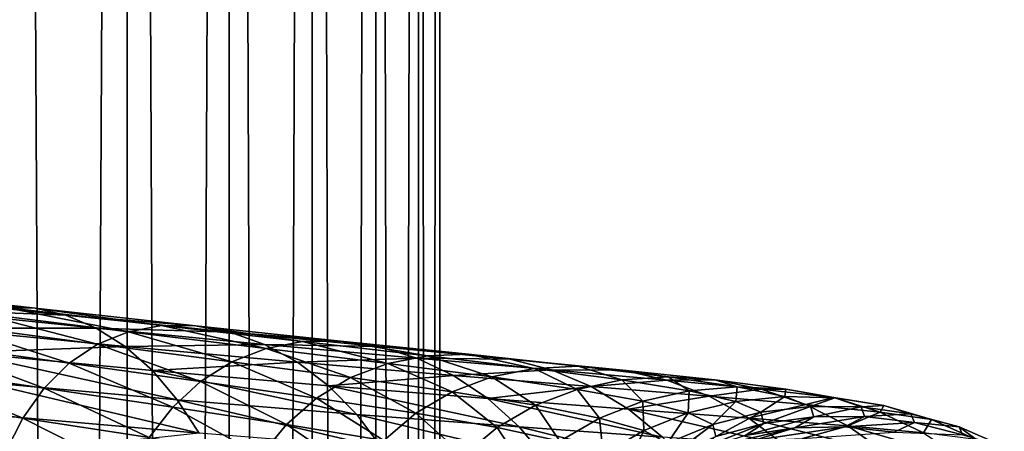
# Model space of a CAD drawing. Header units: metres. Extents: x -44 to 117, y -432 to 89.
# Tile 697 of 1056: x 9.55 to 17.58, y -166.36 to -163. Entities that reach past the tile are written whole.
import ezdxf

# ---------------------------------------------------------------- set-up
doc = ezdxf.new("R2010")
doc.units = ezdxf.units.M
doc.layers.add('solid_125568', color=7, linetype='CONTINUOUS')

msp = doc.modelspace()

# ---------------------------------------------------------------- linework, layer by layer
at = {"layer": 'solid_125568'}
for points in [[(10.427602, -313.261108, 237.176392), (10.427602, -118.466125, 202.828781), (9.455857, -118.26503, 203.969254)], [(9.455857, -313.059998, 238.316864), (10.427602, -313.261108, 237.176392), (9.455857, -118.26503, 203.969254)], [(11.25833, -313.480438, 235.93251), (11.25833, -118.685455, 201.5849), (10.427602, -118.466125, 202.828781)], [(10.427602, -313.261108, 237.176392), (11.25833, -313.480438, 235.93251), (10.427602, -118.466125, 202.828781)], [(11.93681, -313.715027, 234.602066), (11.93681, -118.920044, 200.254456), (11.25833, -118.685455, 201.5849)], [(11.25833, -313.480438, 235.93251), (11.93681, -313.715027, 234.602066), (11.25833, -118.685455, 201.5849)], [(12.453864, -313.9617, 233.203064), (12.453864, -119.166733, 198.855453), (11.93681, -118.920044, 200.254456)], [(11.93681, -313.715027, 234.602066), (12.453864, -313.9617, 233.203064), (11.93681, -118.920044, 200.254456)], [(12.802501, -314.217133, 231.754395), (12.802501, -119.422173, 197.406784), (12.453864, -119.166733, 198.855453)], [(12.453864, -313.9617, 233.203064), (12.802501, -314.217133, 231.754395), (12.453864, -119.166733, 198.855453)], [(12.978006, -314.477875, 230.275665), (12.978006, -119.682907, 195.928055), (12.802501, -119.422173, 197.406784)], [(12.802501, -314.217133, 231.754395), (12.978006, -314.477875, 230.275665), (12.802501, -119.422173, 197.406784)], [(12.978006, -314.740387, 228.786865), (12.978006, -119.945427, 194.439255), (12.978006, -119.682907, 195.928055)], [(12.978006, -314.477875, 230.275665), (12.978006, -314.740387, 228.786865), (12.978006, -119.682907, 195.928055)], [(12.802501, -315.001129, 227.308136), (12.802501, -120.206169, 192.960526), (12.978006, -119.945427, 194.439255)], [(12.978006, -314.740387, 228.786865), (12.802501, -315.001129, 227.308136), (12.978006, -119.945427, 194.439255)], [(12.453864, -315.256592, 225.859467), (12.453864, -120.461609, 191.511856), (12.802501, -120.206169, 192.960526)], [(12.802501, -315.001129, 227.308136), (12.453864, -315.256592, 225.859467), (12.802501, -120.206169, 192.960526)], [(11.93681, -315.503265, 224.460449), (11.93681, -120.70829, 190.112839), (12.453864, -120.461609, 191.511856)], [(12.453864, -315.256592, 225.859467), (11.93681, -315.503265, 224.460449), (12.453864, -120.461609, 191.511856)], [(11.25833, -315.737854, 223.130005), (11.25833, -120.942879, 188.782394), (11.93681, -120.70829, 190.112839)], [(11.93681, -315.503265, 224.460449), (11.25833, -315.737854, 223.130005), (11.93681, -120.70829, 190.112839)], [(10.427602, -315.957184, 221.886139), (10.427602, -121.162209, 187.538528), (11.25833, -120.942879, 188.782394)], [(11.25833, -315.737854, 223.130005), (10.427602, -315.957184, 221.886139), (11.25833, -120.942879, 188.782394)], [(9.455857, -316.158295, 220.745651), (9.455857, -121.363304, 186.398041), (10.427602, -121.162209, 187.538528)], [(10.427602, -315.957184, 221.886139), (9.455857, -316.158295, 220.745651), (10.427602, -121.162209, 187.538528)], [(8.258884, -165.190765, 931.45166), (9.677161, -165.35498, 932.45343), (8.471357, -165.252594, 931.103271)], [(9.431334, -165.347641, 932.782227), (9.677161, -165.35498, 932.45343), (8.258884, -165.190765, 931.45166)], [(8.471357, -165.252594, 931.103271), (9.926128, -165.411896, 932.129272), (8.681618, -165.361984, 930.767395)], [(9.677161, -165.35498, 932.45343), (9.926128, -165.411896, 932.129272), (8.471357, -165.252594, 931.103271)], [(8.681618, -165.361984, 930.767395), (10.172447, -165.516693, 931.817261), (8.884352, -165.517059, 930.451904)], [(9.926128, -165.411896, 932.129272), (10.172447, -165.516693, 931.817261), (8.681618, -165.361984, 930.767395)], [(9.194177, -165.391495, 933.10791), (10.436749, -165.545715, 934.198975), (9.431334, -165.347641, 932.782227)], [(9.431334, -165.347641, 932.782227), (10.705974, -165.496078, 933.899963), (9.677161, -165.35498, 932.45343)], [(10.436749, -165.545715, 934.198975), (10.705974, -165.496078, 933.899963), (9.431334, -165.347641, 932.782227)], [(9.677161, -165.35498, 932.45343), (10.985068, -165.497711, 933.598694), (9.926128, -165.411896, 932.129272)], [(10.705974, -165.496078, 933.899963), (10.985068, -165.497711, 933.598694), (9.677161, -165.35498, 932.45343)], [(8.971284, -165.488205, 933.422668), (10.183796, -165.648102, 934.488647), (9.194177, -165.391495, 933.10791)], [(10.183796, -165.648102, 934.488647), (10.436749, -165.545715, 934.198975), (9.194177, -165.391495, 933.10791)], [(9.926128, -165.411896, 932.129272), (11.26769, -165.549149, 933.302368), (10.172447, -165.516693, 931.817261)], [(10.985068, -165.497711, 933.598694), (11.26769, -165.549149, 933.302368), (9.926128, -165.411896, 932.129272)], [(8.768102, -165.638, 933.719543), (9.953273, -165.803375, 934.762634), (8.971284, -165.488205, 933.422668)], [(10.172447, -165.516693, 931.817261), (10.409973, -165.667664, 931.524719), (8.884352, -165.517059, 930.451904)], [(8.884352, -165.517059, 930.451904), (10.409973, -165.667664, 931.524719), (9.074211, -165.716003, 930.164612)], [(9.953273, -165.803375, 934.762634), (10.183796, -165.648102, 934.488647), (8.971284, -165.488205, 933.422668)], [(10.172447, -165.516693, 931.817261), (11.547258, -165.648834, 933.017883), (10.409973, -165.667664, 931.524719)], [(11.26769, -165.549149, 933.302368), (11.547258, -165.648834, 933.017883), (10.172447, -165.516693, 931.817261)], [(10.436749, -165.545715, 934.198975), (11.559814, -165.682266, 935.415527), (10.705974, -165.496078, 933.899963)], [(10.705974, -165.496078, 933.899963), (11.858025, -165.626328, 935.146362), (10.985068, -165.497711, 933.598694)], [(11.559814, -165.682266, 935.415527), (11.858025, -165.626328, 935.146362), (10.705974, -165.496078, 933.899963)], [(10.985068, -165.497711, 933.598694), (12.167192, -165.62175, 934.876038), (11.26769, -165.549149, 933.302368)], [(11.858025, -165.626328, 935.146362), (12.167192, -165.62175, 934.876038), (10.985068, -165.497711, 933.598694)], [(10.183796, -165.648102, 934.488647), (11.279699, -165.790878, 935.677063), (10.436749, -165.545715, 934.198975)], [(11.279699, -165.790878, 935.677063), (11.559814, -165.682266, 935.415527), (10.436749, -165.545715, 934.198975)], [(11.26769, -165.549149, 933.302368), (12.480231, -165.667206, 934.610962), (11.547258, -165.648834, 933.017883)], [(12.167192, -165.62175, 934.876038), (12.480231, -165.667206, 934.610962), (11.26769, -165.549149, 933.302368)], [(8.588313, -165.835709, 933.993286), (9.749288, -166.006226, 935.016052), (8.768102, -165.638, 933.719543)], [(9.749288, -166.006226, 935.016052), (9.953273, -165.803375, 934.762634), (8.768102, -165.638, 933.719543)], [(10.409973, -165.667664, 931.524719), (10.632529, -165.863113, 931.258911), (9.074211, -165.716003, 930.164612)], [(9.953273, -165.803375, 934.762634), (11.024472, -165.952118, 935.925354), (10.183796, -165.648102, 934.488647)], [(11.024472, -165.952118, 935.925354), (11.279699, -165.790878, 935.677063), (10.183796, -165.648102, 934.488647)], [(11.547258, -165.648834, 933.017883), (11.816867, -165.795258, 932.751892), (10.409973, -165.667664, 931.524719)], [(10.409973, -165.667664, 931.524719), (11.816867, -165.795258, 932.751892), (10.632529, -165.863113, 931.258911)], [(11.279699, -165.790878, 935.677063), (12.247697, -165.919434, 936.974121), (11.559814, -165.682266, 935.415527)], [(11.547258, -165.648834, 933.017883), (12.789847, -165.761353, 934.357422), (11.816867, -165.795258, 932.751892)], [(12.480231, -165.667206, 934.610962), (12.789847, -165.761353, 934.357422), (11.547258, -165.648834, 933.017883)], [(11.559814, -165.682266, 935.415527), (12.551799, -165.804169, 936.743347), (11.858025, -165.626328, 935.146362)], [(12.247697, -165.919434, 936.974121), (12.551799, -165.804169, 936.743347), (11.559814, -165.682266, 935.415527)], [(11.858025, -165.626328, 935.146362), (12.875612, -165.741486, 936.506958), (12.167192, -165.62175, 934.876038)], [(12.551799, -165.804169, 936.743347), (12.875612, -165.741486, 936.506958), (11.858025, -165.626328, 935.146362)], [(12.167192, -165.62175, 934.876038), (13.211347, -165.730255, 936.270508), (12.480231, -165.667206, 934.610962)], [(12.875612, -165.741486, 936.506958), (13.211347, -165.730255, 936.270508), (12.167192, -165.62175, 934.876038)], [(12.480231, -165.667206, 934.610962), (13.551254, -165.769348, 936.039795), (12.789847, -165.761353, 934.357422)], [(13.211347, -165.730255, 936.270508), (13.551254, -165.769348, 936.039795), (12.480231, -165.667206, 934.610962)], [(9.074211, -165.716003, 930.164612), (10.834861, -166.100449, 931.026611), (9.246734, -165.956085, 929.912842)], [(9.074211, -165.716003, 930.164612), (10.632529, -165.863113, 931.258911), (10.834861, -166.100449, 931.026611)], [(12.789847, -165.761353, 934.357422), (13.088451, -165.902817, 934.121155), (11.816867, -165.795258, 932.751892)], [(12.551799, -165.804169, 936.743347), (13.40154, -165.914505, 938.167786), (12.875612, -165.741486, 936.506958)], [(12.789847, -165.761353, 934.357422), (13.887407, -165.85759, 935.820129), (13.088451, -165.902817, 934.121155)], [(13.551254, -165.769348, 936.039795), (13.887407, -165.85759, 935.820129), (12.789847, -165.761353, 934.357422)], [(12.875612, -165.741486, 936.506958), (13.747287, -165.844727, 937.966614), (13.211347, -165.730255, 936.270508)], [(13.40154, -165.914505, 938.167786), (13.747287, -165.844727, 937.966614), (12.875612, -165.741486, 936.506958)], [(13.211347, -165.730255, 936.270508), (14.105783, -165.826508, 937.766724), (13.551254, -165.769348, 936.039795)], [(13.747287, -165.844727, 937.966614), (14.105783, -165.826508, 937.766724), (13.211347, -165.730255, 936.270508)], [(13.551254, -165.769348, 936.039795), (14.468707, -165.858902, 937.572937), (13.887407, -165.85759, 935.820129)], [(14.105783, -165.826508, 937.766724), (14.468707, -165.858902, 937.572937), (13.551254, -165.769348, 936.039795)], [(8.435004, -166.074799, 934.238953), (9.57531, -166.250031, 935.244263), (8.588313, -165.835709, 933.993286)], [(9.57531, -166.250031, 935.244263), (9.749288, -166.006226, 935.016052), (8.588313, -165.835709, 933.993286)], [(9.749288, -166.006226, 935.016052), (10.798628, -166.160583, 936.156006), (9.953273, -165.803375, 934.762634)], [(10.798628, -166.160583, 936.156006), (11.024472, -165.952118, 935.925354), (9.953273, -165.803375, 934.762634)], [(11.816867, -165.795258, 932.751892), (12.069581, -165.986847, 932.510864), (10.632529, -165.863113, 931.258911)], [(11.024472, -165.952118, 935.925354), (11.97066, -166.087082, 937.194275), (11.279699, -165.790878, 935.677063)], [(11.97066, -166.087082, 937.194275), (12.247697, -165.919434, 936.974121), (11.279699, -165.790878, 935.677063)], [(11.816867, -165.795258, 932.751892), (13.088451, -165.902817, 934.121155), (12.069581, -165.986847, 932.510864)], [(12.247697, -165.919434, 936.974121), (13.076897, -166.036789, 938.365356), (12.551799, -165.804169, 936.743347)], [(13.076897, -166.036789, 938.365356), (13.40154, -165.914505, 938.167786), (12.551799, -165.804169, 936.743347)], [(13.887407, -165.85759, 935.820129), (14.21162, -165.99379, 935.616516), (13.088451, -165.902817, 934.121155)], [(13.40154, -165.914505, 938.167786), (14.098029, -166.016357, 939.674072), (13.747287, -165.844727, 937.966614)], [(13.747287, -165.844727, 937.966614), (14.461758, -165.939209, 939.510315), (14.105783, -165.826508, 937.766724)], [(14.098029, -166.016357, 939.674072), (14.461758, -165.939209, 939.510315), (13.747287, -165.844727, 937.966614)], [(13.887407, -165.85759, 935.820129), (14.827587, -165.940948, 937.389771), (14.21162, -165.99379, 935.616516)], [(14.468707, -165.858902, 937.572937), (14.827587, -165.940948, 937.389771), (13.887407, -165.85759, 935.820129)], [(14.105783, -165.826508, 937.766724), (14.838916, -165.913742, 939.349182), (14.468707, -165.858902, 937.572937)], [(14.461758, -165.939209, 939.510315), (14.838916, -165.913742, 939.349182), (14.105783, -165.826508, 937.766724)], [(10.632529, -165.863113, 931.258911), (12.299415, -166.221161, 932.301086), (10.834861, -166.100449, 931.026611)], [(10.632529, -165.863113, 931.258911), (12.069581, -165.986847, 932.510864), (12.299415, -166.221161, 932.301086)], [(11.97066, -166.087082, 937.194275), (12.781189, -166.211182, 938.555298), (12.247697, -165.919434, 936.974121)], [(13.088451, -165.902817, 934.121155), (13.368429, -166.090256, 933.908081), (12.069581, -165.986847, 932.510864)], [(12.781189, -166.211182, 938.555298), (13.076897, -166.036789, 938.365356), (12.247697, -165.919434, 936.974121)], [(13.076897, -166.036789, 938.365356), (13.756557, -166.14592, 939.836548), (13.40154, -165.914505, 938.167786)], [(13.088451, -165.902817, 934.121155), (14.21162, -165.99379, 935.616516), (13.368429, -166.090256, 933.908081)], [(13.756557, -166.14592, 939.836548), (14.098029, -166.016357, 939.674072), (13.40154, -165.914505, 938.167786)], [(14.461758, -165.939209, 939.510315), (15.011057, -166.028122, 941.121338), (14.838916, -165.913742, 939.349182)], [(14.468707, -165.858902, 937.572937), (15.220706, -165.939209, 939.194519), (14.827587, -165.940948, 937.389771)], [(14.838916, -165.913742, 939.349182), (15.220706, -165.939209, 939.194519), (14.468707, -165.858902, 937.572937)], [(14.838916, -165.913742, 939.349182), (15.40257, -165.995255, 941.000671), (15.220706, -165.939209, 939.194519)], [(15.011057, -166.028122, 941.121338), (15.40257, -165.995255, 941.000671), (14.838916, -165.913742, 939.349182)], [(9.246734, -165.956085, 929.912842), (11.013965, -166.373291, 930.831543), (9.399445, -166.230927, 929.700623)], [(9.246734, -165.956085, 929.912842), (10.834861, -166.100449, 931.026611), (11.013965, -166.373291, 930.831543)], [(9.57531, -166.250031, 935.244263), (10.605971, -166.409561, 936.364685), (9.749288, -166.006226, 935.016052)], [(10.605971, -166.409561, 936.364685), (10.798628, -166.160583, 936.156006), (9.749288, -166.006226, 935.016052)], [(10.798628, -166.160583, 936.156006), (11.725515, -166.301575, 937.399902), (11.024472, -165.952118, 935.925354)], [(11.725515, -166.301575, 937.399902), (11.97066, -166.087082, 937.194275), (11.024472, -165.952118, 935.925354)], [(12.069581, -165.986847, 932.510864), (13.623133, -166.321304, 933.723633), (12.299415, -166.221161, 932.301086)], [(12.069581, -165.986847, 932.510864), (13.368429, -166.090256, 933.908081), (13.623133, -166.321304, 933.723633)], [(14.21162, -165.99379, 935.616516), (14.515687, -166.176788, 935.434021), (13.368429, -166.090256, 933.908081)], [(13.756557, -166.14592, 939.836548), (14.2791, -166.249847, 941.371765), (14.098029, -166.016357, 939.674072)], [(14.098029, -166.016357, 939.674072), (14.633502, -166.112823, 941.246033), (14.461758, -165.939209, 939.510315)], [(14.2791, -166.249847, 941.371765), (14.633502, -166.112823, 941.246033), (14.098029, -166.016357, 939.674072)], [(14.827587, -165.940948, 937.389771), (15.173735, -166.07164, 937.221375), (14.21162, -165.99379, 935.616516)], [(14.21162, -165.99379, 935.616516), (15.173735, -166.07164, 937.221375), (14.515687, -166.176788, 935.434021)], [(14.633502, -166.112823, 941.246033), (15.011057, -166.028122, 941.121338), (14.461758, -165.939209, 939.510315)], [(15.220706, -165.939209, 939.194519), (15.598209, -166.014847, 939.05011), (14.827587, -165.940948, 937.389771)], [(14.827587, -165.940948, 937.389771), (15.598209, -166.014847, 939.05011), (15.173735, -166.07164, 937.221375)], [(15.011057, -166.028122, 941.121338), (15.39035, -166.114746, 942.781494), (15.40257, -165.995255, 941.000671)], [(15.598209, -166.014847, 939.05011), (15.962333, -166.139862, 938.919006), (15.173735, -166.07164, 937.221375)], [(15.220706, -165.939209, 939.194519), (15.798865, -166.013641, 940.887024), (15.598209, -166.014847, 939.05011)], [(15.40257, -165.995255, 941.000671), (15.798865, -166.013641, 940.887024), (15.220706, -165.939209, 939.194519)], [(15.39035, -166.114746, 942.781494), (15.791783, -166.074371, 942.702637), (15.40257, -165.995255, 941.000671)], [(15.40257, -165.995255, 941.000671), (15.791783, -166.074371, 942.702637), (15.798865, -166.013641, 940.887024)], [(15.798865, -166.013641, 940.887024), (16.19068, -166.082733, 940.783081), (15.598209, -166.014847, 939.05011)], [(15.598209, -166.014847, 939.05011), (16.19068, -166.082733, 940.783081), (15.962333, -166.139862, 938.919006)], [(15.791783, -166.074371, 942.702637), (16.198097, -166.085617, 942.631226), (15.798865, -166.013641, 940.887024)], [(15.798865, -166.013641, 940.887024), (16.198097, -166.085617, 942.631226), (16.19068, -166.082733, 940.783081)], [(9.434614, -166.528152, 935.442505), (9.57531, -166.250031, 935.244263), (8.435004, -166.074799, 934.238953)], [(11.725515, -166.301575, 937.399902), (12.519522, -166.432037, 938.73407), (11.97066, -166.087082, 937.194275)], [(12.519522, -166.432037, 938.73407), (12.781189, -166.211182, 938.555298), (11.97066, -166.087082, 937.194275)], [(12.781189, -166.211182, 938.555298), (13.44556, -166.327316, 939.994385), (13.076897, -166.036789, 938.365356)], [(13.44556, -166.327316, 939.994385), (13.756557, -166.14592, 939.836548), (13.076897, -166.036789, 938.365356)], [(13.368429, -166.090256, 933.908081), (14.792371, -166.404404, 935.277527), (13.623133, -166.321304, 933.723633)], [(13.368429, -166.090256, 933.908081), (14.515687, -166.176788, 935.434021), (14.792371, -166.404404, 935.277527)], [(15.173735, -166.07164, 937.221375), (15.498444, -166.250031, 937.071899), (14.515687, -166.176788, 935.434021)], [(14.633502, -166.112823, 941.246033), (15.003244, -166.207062, 942.865784), (15.011057, -166.028122, 941.121338)], [(15.003244, -166.207062, 942.865784), (15.39035, -166.114746, 942.781494), (15.011057, -166.028122, 941.121338)], [(15.173735, -166.07164, 937.221375), (15.962333, -166.139862, 938.919006), (15.498444, -166.250031, 937.071899)], [(15.39035, -166.114746, 942.781494), (15.594924, -166.202286, 944.472412), (15.791783, -166.074371, 942.702637)], [(15.594924, -166.202286, 944.472412), (16.001722, -166.154434, 944.436218), (15.791783, -166.074371, 942.702637)], [(15.791783, -166.074371, 942.702637), (16.001722, -166.154434, 944.436218), (16.198097, -166.085617, 942.631226)], [(16.19068, -166.082733, 940.783081), (16.568621, -166.201965, 940.69104), (15.962333, -166.139862, 938.919006)], [(16.001722, -166.154434, 944.436218), (16.413439, -166.158554, 944.407898), (16.198097, -166.085617, 942.631226)], [(16.19068, -166.082733, 940.783081), (16.599785, -166.148117, 942.569092), (16.568621, -166.201965, 940.69104)], [(16.198097, -166.085617, 942.631226), (16.599785, -166.148117, 942.569092), (16.19068, -166.082733, 940.783081)], [(16.198097, -166.085617, 942.631226), (16.413439, -166.158554, 944.407898), (16.599785, -166.148117, 942.569092)], [(10.605971, -166.409561, 936.364685), (11.516366, -166.556107, 937.58728), (10.798628, -166.160583, 936.156006)], [(11.516366, -166.556107, 937.58728), (11.725515, -166.301575, 937.399902), (10.798628, -166.160583, 936.156006)], [(10.834861, -166.100449, 931.026611), (12.502869, -166.491837, 932.125977), (11.013965, -166.373291, 930.831543)], [(10.834861, -166.100449, 931.026611), (12.299415, -166.221161, 932.301086), (12.502869, -166.491837, 932.125977)], [(13.44556, -166.327316, 939.994385), (13.956365, -166.438446, 941.496094), (13.756557, -166.14592, 939.836548)], [(13.956365, -166.438446, 941.496094), (14.2791, -166.249847, 941.371765), (13.756557, -166.14592, 939.836548)], [(14.2791, -166.249847, 941.371765), (14.639926, -166.351654, 942.953613), (14.633502, -166.112823, 941.246033)], [(14.515687, -166.176788, 935.434021), (15.793973, -166.47406, 936.945374), (14.792371, -166.404404, 935.277527)], [(14.515687, -166.176788, 935.434021), (15.498444, -166.250031, 937.071899), (15.793973, -166.47406, 936.945374)], [(14.639926, -166.351654, 942.953613), (15.003244, -166.207062, 942.865784), (14.633502, -166.112823, 941.246033)], [(15.003244, -166.207062, 942.865784), (15.202662, -166.302231, 944.515625), (15.39035, -166.114746, 942.781494)], [(15.202662, -166.302231, 944.515625), (15.594924, -166.202286, 944.472412), (15.39035, -166.114746, 942.781494)], [(15.962333, -166.139862, 938.919006), (16.30397, -166.313492, 938.804565), (15.498444, -166.250031, 937.071899)], [(15.594924, -166.202286, 944.472412), (15.620813, -166.293961, 946.175903), (16.001722, -166.154434, 944.436218)], [(15.620813, -166.293961, 946.175903), (16.028315, -166.238724, 946.182617), (16.001722, -166.154434, 944.436218)], [(15.962333, -166.139862, 938.919006), (16.568621, -166.201965, 940.69104), (16.30397, -166.313492, 938.804565)], [(16.001722, -166.154434, 944.436218), (16.028315, -166.238724, 946.182617), (16.413439, -166.158554, 944.407898)], [(16.028315, -166.238724, 946.182617), (16.44072, -166.235825, 946.197815), (16.413439, -166.158554, 944.407898)], [(16.413439, -166.158554, 944.407898), (16.82044, -166.214508, 944.388367), (16.599785, -166.148117, 942.569092)], [(16.413439, -166.158554, 944.407898), (16.44072, -166.235825, 946.197815), (16.82044, -166.214508, 944.388367)], [(16.599785, -166.148117, 942.569092), (16.987263, -166.261536, 942.517334), (16.568621, -166.201965, 940.69104)], [(16.599785, -166.148117, 942.569092), (16.82044, -166.214508, 944.388367), (16.987263, -166.261536, 942.517334)], [(9.399445, -166.230927, 929.700623), (11.013965, -166.373291, 930.831543), (9.530157, -166.533218, 929.530945)], [(9.434614, -166.528152, 935.442505), (10.45014, -166.692322, 936.547058), (9.57531, -166.250031, 935.244263)], [(10.45014, -166.692322, 936.547058), (10.605971, -166.409561, 936.364685), (9.57531, -166.250031, 935.244263)], [(12.299415, -166.221161, 932.301086), (13.848607, -166.589661, 933.570923), (12.502869, -166.491837, 932.125977)], [(12.299415, -166.221161, 932.301086), (13.623133, -166.321304, 933.723633), (13.848607, -166.589661, 933.570923)], [(12.519522, -166.432037, 938.73407), (13.170363, -166.554794, 940.144775), (12.781189, -166.211182, 938.555298)], [(13.170363, -166.554794, 940.144775), (13.44556, -166.327316, 939.994385), (12.781189, -166.211182, 938.555298)], [(13.956365, -166.438446, 941.496094), (14.309107, -166.547531, 943.043396), (14.2791, -166.249847, 941.371765)], [(14.309107, -166.547531, 943.043396), (14.639926, -166.351654, 942.953613), (14.2791, -166.249847, 941.371765)], [(14.639926, -166.351654, 942.953613), (14.834552, -166.454376, 944.564819), (15.003244, -166.207062, 942.865784)], [(14.834552, -166.454376, 944.564819), (15.202662, -166.302231, 944.515625), (15.003244, -166.207062, 942.865784)], [(15.202662, -166.302231, 944.515625), (15.227888, -166.401428, 946.177612), (15.594924, -166.202286, 944.472412)], [(15.227888, -166.401428, 946.177612), (15.620813, -166.293961, 946.175903), (15.594924, -166.202286, 944.472412)], [(15.468855, -166.392685, 947.873169), (15.872418, -166.330261, 947.922729), (16.028315, -166.238724, 946.182617)], [(15.620813, -166.293961, 946.175903), (15.468855, -166.392685, 947.873169), (16.028315, -166.238724, 946.182617)], [(15.498444, -166.250031, 937.071899), (16.614967, -166.533875, 938.7099), (15.793973, -166.47406, 936.945374)], [(15.498444, -166.250031, 937.071899), (16.30397, -166.313492, 938.804565), (16.614967, -166.533875, 938.7099)], [(15.872418, -166.330261, 947.922729), (16.280815, -166.320526, 947.981262), (16.44072, -166.235825, 946.197815)], [(16.028315, -166.238724, 946.182617), (15.872418, -166.330261, 947.922729), (16.44072, -166.235825, 946.197815)], [(16.44072, -166.235825, 946.197815), (16.280815, -166.320526, 947.981262), (16.84837, -166.285339, 946.221191)], [(16.568621, -166.201965, 940.69104), (16.923286, -166.370773, 940.61322), (16.30397, -166.313492, 938.804565)], [(16.44072, -166.235825, 946.197815), (16.84837, -166.285339, 946.221191), (16.82044, -166.214508, 944.388367)], [(16.568621, -166.201965, 940.69104), (16.987263, -166.261536, 942.517334), (16.923286, -166.370773, 940.61322)], [(16.82044, -166.214508, 944.388367), (17.213055, -166.322144, 944.377747), (16.987263, -166.261536, 942.517334)], [(16.82044, -166.214508, 944.388367), (16.84837, -166.285339, 946.221191), (17.213055, -166.322144, 944.377747)], [(11.516366, -166.556107, 937.58728), (12.296248, -166.692444, 938.898499), (11.725515, -166.301575, 937.399902)], [(12.296248, -166.692444, 938.898499), (12.519522, -166.432037, 938.73407), (11.725515, -166.301575, 937.399902)], [(13.170363, -166.554794, 940.144775), (13.67078, -166.672714, 941.61676), (13.44556, -166.327316, 939.994385)], [(13.67078, -166.672714, 941.61676), (13.956365, -166.438446, 941.496094), (13.44556, -166.327316, 939.994385)], [(13.623133, -166.321304, 933.723633), (15.037309, -166.670334, 935.149414), (13.848607, -166.589661, 933.570923)], [(13.623133, -166.321304, 933.723633), (14.792371, -166.404404, 935.277527), (15.037309, -166.670334, 935.149414)], [(14.834552, -166.454376, 944.564819), (14.859203, -166.56105, 946.187805), (15.202662, -166.302231, 944.515625)], [(14.859203, -166.56105, 946.187805), (15.227888, -166.401428, 946.177612), (15.202662, -166.302231, 944.515625)], [(15.079741, -166.507523, 947.833557), (15.468855, -166.392685, 947.873169), (15.620813, -166.293961, 946.175903)], [(15.227888, -166.401428, 946.177612), (15.079741, -166.507523, 947.833557), (15.620813, -166.293961, 946.175903)], [(15.141786, -166.501282, 949.545654), (15.536844, -166.431915, 949.63739), (15.872418, -166.330261, 947.922729)], [(15.468855, -166.392685, 947.873169), (15.141786, -166.501282, 949.545654), (15.872418, -166.330261, 947.922729)], [(15.536844, -166.431915, 949.63739), (15.936609, -166.415619, 949.738586), (16.280815, -166.320526, 947.981262)], [(15.872418, -166.330261, 947.922729), (15.536844, -166.431915, 949.63739), (16.280815, -166.320526, 947.981262)], [(16.280815, -166.320526, 947.981262), (15.936609, -166.415619, 949.738586), (16.684473, -166.36377, 948.047424)], [(16.280815, -166.320526, 947.981262), (16.684473, -166.36377, 948.047424), (16.84837, -166.285339, 946.221191)], [(16.30397, -166.313492, 938.804565), (17.246195, -166.587463, 940.55188), (16.614967, -166.533875, 938.7099)], [(16.30397, -166.313492, 938.804565), (16.923286, -166.370773, 940.61322), (17.246195, -166.587463, 940.55188)], [(16.84837, -166.285339, 946.221191), (16.684473, -166.36377, 948.047424), (17.241621, -166.387314, 946.251953)], [(16.84837, -166.285339, 946.221191), (17.241621, -166.387314, 946.251953), (17.213055, -166.322144, 944.377747)], [(16.987263, -166.261536, 942.517334), (17.350937, -166.425507, 942.477295), (16.923286, -166.370773, 940.61322)], [(16.987263, -166.261536, 942.517334), (17.213055, -166.322144, 944.377747), (17.350937, -166.425507, 942.477295)], [(17.213055, -166.322144, 944.377747), (17.58161, -166.481323, 944.376221), (17.350937, -166.425507, 942.477295)], [(17.213055, -166.322144, 944.377747), (17.241621, -166.387314, 946.251953), (17.58161, -166.481323, 944.376221)], [(14.309107, -166.547531, 943.043396), (14.499404, -166.657562, 944.619324), (14.639926, -166.351654, 942.953613)], [(14.499404, -166.657562, 944.619324), (14.834552, -166.454376, 944.564819), (14.639926, -166.351654, 942.953613)]]:
    msp.add_3dface(points, dxfattribs=at)

doc.saveas('drawing.dxf')
